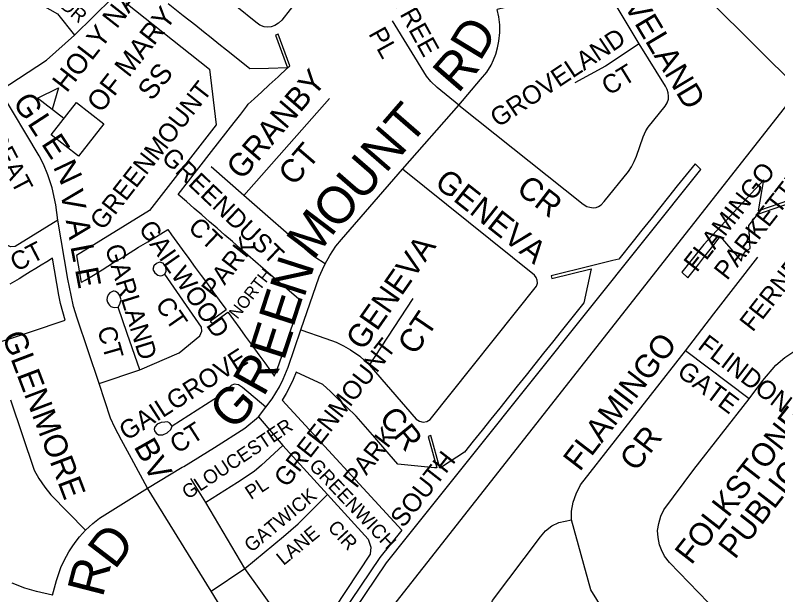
# Model space of a CAD drawing. Extents: x 586326 to 623965, y 4819854 to 4857850.
# Drawn here: x 603300 to 604125, y 4842603 to 4843230 of the extents above; entities that cross this region are included whole.
import ezdxf

# ---------------------------------------------------------------- set-up
doc = ezdxf.new("R2010")
doc.units = 0
for name, color, linetype in [('Major Rds and Hwys', 7, 'Continuous'), ('Minor Rd Lbls', 7, 'Continuous'), ('Minor Rds', 7, 'Continuous'), ('Park Lbls', 7, 'Continuous'), ('Park Outlines', 7, 'Continuous'), ('Private Rd Lbls', 7, 'Continuous'), ('Private Rds', 7, 'Continuous'), ('Proposed Secondary Rds', 7, 'Continuous'), ('School Syms_Lbls', 7, 'Continuous')]:
    doc.layers.add(name, color=color, linetype=linetype)

msp = doc.modelspace()

# ---------------------------------------------------------------- linework, layer by layer
at = {"layer": 'Major Rds and Hwys'}
for points in [[(604147.7, 4843149.67), (603906.54, 4843389.47)], [(603623.05, 4842482.03), (604147.7, 4843149.67)]]:
    msp.add_lwpolyline(points, dxfattribs=at)
at = {"layer": 'Minor Rds'}
for points in [[(603700.59, 4843371.88), (603644.63, 4843316.31), (603637.75, 4843309.09), (603632.68, 4843302.24), (603628.21, 4843294.78), (603613.87, 4843260.83), (603611.19, 4843255.12), (603606.28, 4843248.14), (603588.33, 4843224.81), (603584.66, 4843221.52), (603580.73, 4843219.11), (603576.69, 4843217.62), (603572.84, 4843217.07), (603569.22, 4843217.7), (603564.56, 4843219.43), (603560.19, 4843222.43), (603519.03, 4843256.1), (603514.83, 4843260.88), (603513.27, 4843264.84), (603512.63, 4843268.76), (603512.89, 4843272.94), (603514.8, 4843278.01), (603596.13, 4843433.06)], [(603974.62, 4843198.97), (603952.09, 4843236.91), (603948.82, 4843241.89), (603944.73, 4843246.71), (603922.36, 4843268.92), (603919.26, 4843272.04), (603916.48, 4843273.51), (603912.93, 4843275.02), (603909.28, 4843275.67), (603905.86, 4843275.58), (603902.37, 4843274.95), (603898.2, 4843273.02), (603847.06, 4843243.92), (603839.03, 4843240.73), (603821.12, 4843236.13)], [(603779.73, 4843132.91), (603803.15, 4843160.38), (603809.9, 4843168.5), (603814.64, 4843176.23), (603817.15, 4843181.72), (603819.61, 4843188.02), (603821.63, 4843194.99), (603822.94, 4843202.18), (603824.06, 4843211.23), (603824, 4843219.82), (603823.1, 4843228.4), (603821.12, 4843236.13)], [(603779.73, 4843132.91), (603756.28, 4843151.81), (603749.42, 4843158.32), (603744.76, 4843164.27), (603708.04, 4843224.03)], [(603779.73, 4843132.91), (603913.98, 4843025.71), (603918.06, 4843023.1), (603921.34, 4843022.27), (603924.77, 4843021.79), (603928.03, 4843022.06), (603930.57, 4843023.15), (603933.59, 4843024.94), (603936.86, 4843028.39), (603963.26, 4843061), (603966.47, 4843065.9), (603969.4, 4843071.67), (603971.97, 4843077.62), (603979.07, 4843098.53), (603981.79, 4843104.82), (603984.26, 4843109.02), (604002.78, 4843131.84), (604004.95, 4843135.35), (604006.28, 4843139.27), (604006.34, 4843142.45), (604005.96, 4843146.1), (604004.94, 4843149.67), (604003.12, 4843153.4), (603974.62, 4843198.97)], [(603974.62, 4843198.97), (603938.11, 4843174.98), (603905.05, 4843157.03)], [(603346.03, 4843008.33), (603343.94, 4843024.86), (603339.85, 4843043.18), (603335.12, 4843057.48), (603330.55, 4843068.84), (603325.73, 4843077.99), (603283.28, 4843148.82)], [(603547.04, 4843035.02), (603639.78, 4843139.91)], [(603718.74, 4843063.34), (603779.73, 4843132.91)], [(603547.04, 4843035.02), (603511.66, 4843066.07)], [(603635.21, 4842961.12), (603640.09, 4842969.98), (603646.73, 4842980.06), (603652.63, 4842987.44), (603718.74, 4843063.34)], [(603682.93, 4842851.46), (603689.69, 4842843.89), (603733.63, 4842793.06), (603737.08, 4842790.65), (603741.1, 4842789.8), (603745.13, 4842790.49), (603748.69, 4842792.68), (603863.5, 4842936.89), (603864.74, 4842940.27), (603864.56, 4842943.31), (603863.48, 4842946.16), (603861.53, 4842948.73), (603718.74, 4843063.34)], [(603635.21, 4842961.12), (603623.84, 4842968.37), (603618.87, 4842972.12), (603547.04, 4843035.02)], [(603346.03, 4843008.33), (603299.86, 4842979.68), (603294.97, 4842979.32), (603291.08, 4842981.32), (603267.24, 4843002.26), (603252.6, 4843015.12)], [(603390.69, 4842831.73), (603366.89, 4842902.42), (603363.01, 4842914.93), (603360.42, 4842927.22), (603356.96, 4842944.6), (603346.03, 4843008.33)], [(603461.12, 4842960.22), (603459.76, 4842961.87), (603455.85, 4842962.9), (603452.63, 4842961.37), (603449.92, 4842958.77), (603448.89, 4842954.86), (603450.84, 4842951.31), (603454.19, 4842948.69), (603456.52, 4842948.22), (603458.76, 4842948.5), (603461.79, 4842949.83)], [(603608.82, 4842889.49), (603628.66, 4842947.16), (603632.28, 4842955.1), (603635.21, 4842961.12)], [(604024.93, 4842867.07), (604055.37, 4842906.82), (604102.88, 4842968.44)], [(603461.79, 4842949.83), (603463.1, 4842953.19), (603462.88, 4842958.09), (603461.12, 4842960.22)], [(603434.52, 4842846.35), (603477.17, 4842864.9), (603499.57, 4842883.06), (603501.6, 4842888.34), (603501.5, 4842892.71), (603461.79, 4842949.83)], [(603406.97, 4842931.43), (603405.83, 4842931.66), (603402.25, 4842929.76), (603400.48, 4842927.48), (603399.35, 4842924.7), (603399.07, 4842922.21), (603399.83, 4842919.62), (603400.66, 4842917.79), (603401.74, 4842916.23), (603403.27, 4842915.04), (603405.46, 4842914.34), (603407.71, 4842913.99), (603411.15, 4842914.22)], [(603411.15, 4842914.22), (603412.89, 4842917.26), (603413.91, 4842919.99), (603414.38, 4842922.07), (603413.95, 4842924.28), (603412.85, 4842927.3), (603411.32, 4842929.22), (603408.54, 4842931.12), (603406.97, 4842931.43)], [(603682.93, 4842851.46), (603696.18, 4842871.24), (603730.24, 4842923.53)], [(603434.52, 4842846.35), (603421.16, 4842885.76), (603411.15, 4842914.22)], [(603570.93, 4842805.82), (603577.77, 4842814.89), (603585.73, 4842827.99), (603589.87, 4842836.16), (603595.05, 4842849.08), (603608.82, 4842889.49)], [(603608.82, 4842889.49), (603635.94, 4842880.43), (603647.07, 4842876.37), (603654.84, 4842872.32), (603662.65, 4842867.88), (603672.52, 4842860.98), (603682.93, 4842851.46)], [(604093.51, 4842815.1), (604108.59, 4842834.96), (604122.6, 4842851.39), (604132.06, 4842859.74), (604142, 4842866.24), (604154.36, 4842872.11)], [(603901.51, 4842684.18), (603901.56, 4842693.4), (603903.27, 4842703.11), (603906.58, 4842712.31), (603911.42, 4842721.78), (604024.93, 4842867.07)], [(604093.51, 4842815.1), (604024.93, 4842867.07)], [(603390.69, 4842831.73), (603434.52, 4842846.35)], [(603443.16, 4842718.33), (603425.54, 4842750.28), (603414.87, 4842770.39), (603407.75, 4842784.02), (603403.1, 4842794.24), (603390.69, 4842831.73)], [(603570.93, 4842805.82), (603545.58, 4842827.35), (603541.33, 4842830.16), (603536.59, 4842830.85), (603533.59, 4842829.39), (603523.66, 4842820.04), (603469.64, 4842785.57)], [(603294.78, 4842814), (603320.38, 4842737.73), (603325.42, 4842728.61), (603331.79, 4842719.4), (603338.33, 4842711.08), (603376.11, 4842672.96)], [(604033.97, 4842738.43), (604093.51, 4842815.1)], [(603563.19, 4842795.64), (603570.93, 4842805.82)], [(603443.16, 4842718.33), (603480.63, 4842740.93), (603482.14, 4842741.85), (603515.52, 4842762.28), (603548.34, 4842783.18), (603563.19, 4842795.64)], [(603469.64, 4842785.57), (603467.27, 4842788.56), (603464.55, 4842789.96), (603461.89, 4842789.9), (603457.67, 4842789.39), (603453.48, 4842787.67), (603450.75, 4842784.79), (603450.29, 4842782.28)], [(603450.29, 4842782.28), (603450.62, 4842780.19), (603452.21, 4842778), (603454.83, 4842776.14), (603459.56, 4842776.04), (603464.33, 4842778.32), (603468.13, 4842781.95), (603469.64, 4842785.57)], [(604070.26, 4842573.05), (604007.57, 4842637.87), (604002.1, 4842644.83), (603998.8, 4842651.65), (603996.77, 4842656.95), (603995.16, 4842665.11), (603994.55, 4842672.67), (603995.95, 4842680.07), (603998.16, 4842687.97), (604001.38, 4842694.78), (604033.97, 4842738.43)], [(603376.11, 4842672.96), (603383.99, 4842680), (603390.99, 4842685.85), (603443.16, 4842718.33)], [(603511.71, 4842606.8), (603443.16, 4842718.33)], [(604008.61, 4842512.22), (603954.92, 4842458.74), (603947.99, 4842455.11), (603940.27, 4842457.81), (603815.13, 4842583.49), (603813.87, 4842590.2), (603816.12, 4842596.82), (603868.05, 4842665.73), (603873.4, 4842672.04), (603880.25, 4842677.59), (603887.84, 4842681.04), (603901.51, 4842684.18)], [(604008.61, 4842512.22), (603935.35, 4842587.52), (603922.46, 4842608.38), (603901.51, 4842684.18)], [(603340.36, 4842602.6), (603344.53, 4842618.54), (603349.11, 4842632.47), (603352.73, 4842639.92), (603358.03, 4842649.4), (603362.25, 4842656), (603365.71, 4842660.88), (603369.6, 4842665.78), (603376.11, 4842672.96)], [(603340.36, 4842602.6), (603322.89, 4842606.41), (603310.23, 4842610.21), (603296.66, 4842615.63)], [(603623.05, 4842482.03), (603599.47, 4842500.89), (603551.03, 4842548.28), (603543.76, 4842556.58), (603537.42, 4842564.87), (603511.71, 4842606.8)]]:
    msp.add_lwpolyline(points, dxfattribs=at)
at = {"layer": 'Park Outlines'}
for points in [[(603419.7, 4843243.39), (603509.87, 4843171.62), (603517.16, 4843111.49), (603445.26, 4843018.67), (603366.35, 4842970.26), (603371.41, 4842940.93), (603371.69, 4842941.1), (603375.45, 4842943.42), (603384.44, 4842948.93), (603393.81, 4842954.68), (603406.32, 4842962.35), (603412.63, 4842966.22), (603419.12, 4842970.2), (603433.43, 4842978.98), (603443.24, 4842985), (603464.91, 4842998.29), (603469.11, 4842992.5), (603480.57, 4842976.72), (603487.64, 4842966.98), (603494.68, 4842957.28), (603501.18, 4842948.32), (603507.76, 4842939.26), (603514.33, 4842930.2), (603520.57, 4842921.61), (603527.55, 4842911.99), (603528, 4842911.38), (603510.68, 4842898.81), (603511.87, 4842897.79), (603512.77, 4842896.56), (603529.78, 4842908.91), (603530.23, 4842908.29), (603535.95, 4842900.41), (603542.7, 4842891.12), (603548.78, 4842882.74), (603555.05, 4842874.11), (603563.4, 4842862.6), (603569.74, 4842853.87), (603576.07, 4842845.14), (603579.92, 4842839.84), (603580.12, 4842839.56), (603583.01, 4842846.15), (603585.53, 4842852.89), (603608.86, 4842920.95), (603576.53, 4842948.98), (603568.21, 4842956.2), (603559.89, 4842963.41), (603551.57, 4842970.63), (603543.24, 4842977.84), (603534.92, 4842985.06), (603526.6, 4842992.27), (603518.28, 4842999.49), (603509.96, 4843006.7), (603501.64, 4843013.92), (603493.32, 4843021.13), (603485, 4843028.35), (603476.22, 4843035.95), (603498.57, 4843064.8), (603512.31, 4843082.54), (603536.66, 4843113.97), (603543.77, 4843123.15), (603550.52, 4843131.86), (603551.95, 4843133.71), (603558.35, 4843139.62), (603566.48, 4843147.13), (603574.6, 4843154.64), (603584.29, 4843163.59), (603594.5, 4843173.02), (603573.9, 4843172.62), (603553.64, 4843172.23), (603538.81, 4843184.03), (603528.48, 4843192.25), (603520.14, 4843198.89), (603511.8, 4843205.53), (603503.45, 4843212.17), (603495.11, 4843218.81), (603481.65, 4843229.52), (603465.51, 4843242.37)], [(603622.47, 4842520.47), (603701.43, 4842637.47), (603724.26, 4842666.05), (603796.38, 4842756.35), (604041.37, 4843063.07), (604035.08, 4843069.36), (604025.51, 4843057.38), (604015.95, 4843045.41), (604006.37, 4843033.41), (603996.8, 4843021.43), (603987.23, 4843009.45), (603977.66, 4842997.47), (603968.09, 4842985.48), (603952.62, 4842966.12), (603946.12, 4842964.51), (603923.28, 4842958.87), (603879.46, 4842948.04), (603880.19, 4842945.08), (603922.6, 4842955.56), (603914.98, 4842918.99), (603902.05, 4842902.8), (603890.38, 4842888.2), (603880.88, 4842876.3), (603871.37, 4842864.4), (603861.87, 4842852.5), (603852.36, 4842840.6), (603842.86, 4842828.7), (603833.35, 4842816.8), (603823.85, 4842804.9), (603814.34, 4842793), (603804.84, 4842781.1), (603795.33, 4842769.19), (603785.82, 4842757.28), (603760.98, 4842741.2), (603758.97, 4842739.89), (603749.37, 4842775.43), (603746.51, 4842774.31), (603755.73, 4842740.21), (603753.29, 4842740.45), (603713.83, 4842744.36), (603699.73, 4842760.64), (603688.76, 4842773.31), (603678.78, 4842784.83), (603668.81, 4842796.35), (603658.26, 4842806.27), (603648.52, 4842815.44), (603640.75, 4842822.75), (603632.46, 4842830.54), (603603.62, 4842843.73), (603600.51, 4842835.87), (603596.97, 4842828.2), (603593.02, 4842820.74), (603588.65, 4842813.5), (603718, 4842672.86), (603694.33, 4842643.16), (603610.56, 4842519.17)], [(603280.09, 4842875.51), (603303.4, 4842883.31), (603316.4, 4842887.66), (603353.96, 4842900.22), (603351.25, 4842909.08), (603348.99, 4842918.07), (603347.19, 4842927.16), (603340.3, 4842967.11), (603334.21, 4842963.4), (603328.17, 4842959.71), (603322.19, 4842956.07), (603316.19, 4842952.41), (603310.23, 4842948.77), (603304.06, 4842945.01), (603294.18, 4842938.98)]]:
    msp.add_lwpolyline(points, dxfattribs=at)
for points in [[(603594.5, 4843173.02), (603596.92, 4843175.26), (603584.23, 4843209.49), (603581.38, 4843208.44)], [(604109.46, 4843051.86), (604044.79, 4842981.94), (604021, 4842952.12), (604027.35, 4842945.82), (604033.02, 4842953.07), (604038.69, 4842960.32), (604044.37, 4842967.57), (604050.04, 4842974.82), (604055.71, 4842982.07), (604062.35, 4842990.57), (604085.2, 4842963.9), (604085.54, 4842966.82), (604086.45, 4842969.63), (604087.89, 4842972.2), (604089.8, 4842974.44), (604092.12, 4842976.27), (604094.74, 4842977.6), (604093.19, 4843002.47), (604103.16, 4843014.96), (604137.26, 4843026.63), (604137.17, 4843028.24), (604137.25, 4843029.84), (604103.74, 4843018.38)]]:
    msp.add_lwpolyline(points, close=True, dxfattribs=at)
at = {"layer": 'Private Rds'}
for points in [[(603248.62, 4843130.33), (603214.13, 4843186.27), (603179.54, 4843231.64), (603180.17, 4843239.78), (603187.52, 4843246.64), (603245.14, 4843284.63), (603254.71, 4843283.35), (603345.69, 4843231.48), (603363.96, 4843208.52)], [(603563.19, 4842795.64), (603589.47, 4842764.48)], [(603589.47, 4842764.48), (603566.42, 4842743.04), (603558.36, 4842736.18), (603540.46, 4842724.49), (603506.17, 4842702.67)], [(603589.47, 4842764.48), (603637.49, 4842711.42)], [(603506.17, 4842702.67), (603489.88, 4842728.88)], [(603637.49, 4842711.42), (603681.49, 4842663.29), (603684.58, 4842654.41), (603683.81, 4842647.07), (603631.95, 4842568.17), (603625.1, 4842560.16), (603616.37, 4842558.14), (603608.77, 4842558.79), (603601.64, 4842562.4), (603592.02, 4842571.17), (603582.87, 4842582.91), (603548.23, 4842631.46)], [(603548.23, 4842631.46), (603589.89, 4842665.84), (603605.99, 4842679.68), (603637.49, 4842711.42)], [(603548.23, 4842631.46), (603506.17, 4842702.67)], [(603511.71, 4842606.8), (603548.23, 4842631.46)]]:
    msp.add_lwpolyline(points, dxfattribs=at)
at = {"layer": 'Proposed Secondary Rds'}
for points in [[(603363.96, 4843208.52), (603405.19, 4843249.34), (603419.25, 4843266.51), (603433.31, 4843283.67), (603447.49, 4843303.31), (603482.01, 4843359.1), (603533.36, 4843460.58)], [(603283.28, 4843148.82), (603333.78, 4843181.51), (603363.96, 4843208.52)]]:
    msp.add_lwpolyline(points, dxfattribs=at)
at = {"layer": 'School Syms_Lbls'}
msp.add_line((603352.52, 4843118.22), (603324.11, 4843140.42), dxfattribs=at)
for points in [[(603324.11, 4843140.42), (603346.89, 4843151.45), (603339.97, 4843127.95)], [(603338.89, 4843100.78), (603366.15, 4843135.67), (603395.76, 4843112.54), (603368.49, 4843077.64)]]:
    msp.add_lwpolyline(points, close=True, dxfattribs=at)

# ---------------------------------------------------------------- texts
at = {"layer": 'Minor Rd Lbls'}
for s, height, rotation, p in [('GROVETREE', 19.998, 298.97972, (603660.68, 4843330.22)), ('GROVELAND', 25.002, 300.8811, (603918.47, 4843306.1)), ('D', 40, 58.73629, (603802.48, 4843179.1)), ('PL', 19.998, 298.97972, (603681.47, 4843210.1)), ('GROVELAND', 19.998, 33.53051, (603822.09, 4843108.08)), ('R', 40, 49.03343, (603778.64, 4843144.4)), ('CT', 19.998, 31.64645, (603941.95, 4843142.68)), ('GRANBY', 25.002, 49.30449, (603545.08, 4843050.72)), ('G', 25, 302.99772, (603296.48, 4843136.1)), ('T', 40, 49.03343, (603726.48, 4843088.1)), ('GREAT', 19.998, 297.646, (603259.48, 4843117.1)), ('L', 25, 302.99772, (603312.48, 4843113.1)), ('N', 40, 49.03343, (603700.48, 4843058.1)), ('E', 25, 302.99772, (603327.48, 4843091.1)), ('CT', 25.002, 49.30449, (603601.26, 4843044.29)), ('GREENDUST', 19.998, 316.45638, (603456.86, 4843074.58)), ('U', 40, 49.03343, (603674.48, 4843027.1)), ('N', 25, 295.3462, (603340.48, 4843066.1)), ('GENEVA', 25.002, 321.65454, (603752.08, 4843046.2)), ('CR', 25.002, 322.38606, (603840.63, 4843039.23)), ('V', 25, 280.40773, (603348.48, 4843039.1)), ('O', 40, 49.03343, (603648.48, 4842996.1)), ('M', 40, 52.81531, (603622.48, 4842964.1)), ('FERNBANK', 19.998, 51.95144, (604097.43, 4842886.43)), ('A', 25, 280.78432, (603354.48, 4843008.1)), ('GAILWOOD', 19.998, 304.93096, (603432.54, 4842999.34)), ('CT', 19.998, 316.45638, (603485.72, 4842998.89)), ('CT', 19.998, 27.47445, (603301.14, 4842952.06)), ('GENEVA', 25.002, 55.10043, (603676.2, 4842866.05)), ('L', 25, 280.78432, (603359.48, 4842980.1)), ('GARLAND', 19.998, 287.19856, (603396.74, 4842978.95)), ('N', 40, 72.18113, (603612.41, 4842923.34)), ('E', 25, 280.78432, (603364.48, 4842955.1)), ('E', 40, 72.18113, (603600.48, 4842891.1)), ('CT', 19.998, 304.93096, (603450.63, 4842916.74)), ('CT', 25.002, 56.05643, (603732.48, 4842861.1)), ('E', 40, 72.18113, (603590.48, 4842855.1)), ('GLENMORE', 25.002, 290.82858, (603285.4, 4842883.01)), ('CT', 19.992, 285.88548, (603388.44, 4842890.55)), ('FLAMINGO', 25.002, 52.47427, (603910.46, 4842735.46)), ('FLINDON', 19.998, 322.60508, (604036.88, 4842869.96)), ('GAILGROVE', 19.998, 32.66093, (603420.52, 4842769.1)), ('R', 40, 60.80253, (603568.48, 4842816.1)), ('GATE', 19.998, 323.11719, (604014.36, 4842841.35)), ('G', 40, 48.65224, (603536.48, 4842779.1)), ('CR', 25.002, 309.08707, (603692.5, 4842793.83)), ('CT', 19.998, 32.66093, (603475.37, 4842755)), ('CR', 25.002, 52.47427, (603971.48, 4842735.1)), ('B', 25, 299.47591, (603427.58, 4842763.36)), ('V', 25, 299.47591, (603437.84, 4842743.27)), ('D', 40, 52.59466, (603407.48, 4842629.1)), ('R', 40, 75.49985, (603394.48, 4842599.1))]:
    msp.add_text(s, height=height, rotation=rotation, dxfattribs=at).set_placement(p)
at = {"layer": 'Park Lbls'}
for s, height, p in [('GREENMOUNT', 19.992, (603394.81, 4842996.36)), ('FLAMINGO', 19.992, (604037.04, 4842950.98)), ('PARKETTE', 19.992, (604069.76, 4842942.3)), ('PARK ', 19.992, (603515.36, 4842923.07)), ('NORTH', 13.117, (603540.27, 4842900.44)), ('GREENMOUNT', 19.992, (603593.79, 4842718.03)), ('PARK ', 19.992, (603668.7, 4842717.27)), ('SOUTH', 19.992, (603719.75, 4842674.54))]:
    msp.add_text(s, height=height, rotation=52.00002, dxfattribs=at).set_placement(p)
at = {"layer": 'Private Rd Lbls'}
for s, rotation, p in [('DR', 319.58172, (603347.44, 4843239.41)), ('GLOUCESTER', 33.64042, (603486.6, 4842705.66)), ('GREENWICH', 313.39889, (603616.71, 4842741.52)), ('PL', 33.17781, (603554.78, 4842705.5)), ('GATWICK', 39.7432, (603555.32, 4842648.15)), ('CIR', 312.74545, (603636.98, 4842675.11)), ('LANE', 39.57017, (603590.06, 4842634))]:
    msp.add_text(s, height=15, rotation=rotation, dxfattribs=at).set_placement(p)
at = {"layer": 'School Syms_Lbls'}
for s, height, p in [('HOLY NAME', 21.87, (603355.59, 4843145.39)), ('OF MARY', 21.87, (603392.77, 4843123.3)), ('SS', 21.87, (603447.84, 4843136.52)), ('FOLKSTONE', 25, (604031.08, 4842634.43)), ('PUBLIC', 25, (604078.18, 4842640.42))]:
    msp.add_text(s, height=height, rotation=52.00002, dxfattribs=at).set_placement(p)

doc.saveas('drawing.dxf')
